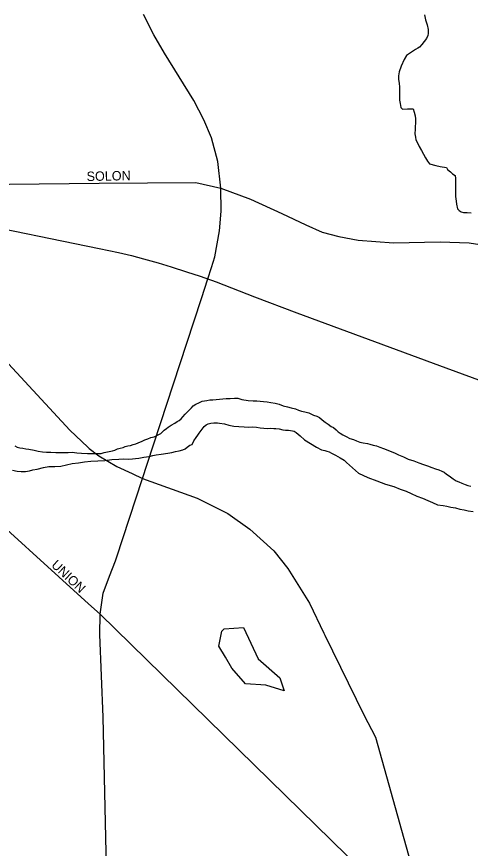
# Model space of a CAD drawing. Extents: x 2010165 to 2382125, y 1060529 to 1407316.
# Drawn here: x 2235236 to 2237646, y 1232343 to 1236761 of the extents above; entities that cross this region are included whole.
import ezdxf

# ---------------------------------------------------------------- set-up
doc = ezdxf.new("R2010")
doc.units = 0
for name, color, linetype in [('GM_X_City_Street', 7, 'Continuous'), ('GM_X_City_Street_Text', 7, 'Continuous'), ('GM_X_Minor_Lake', 7, 'Continuous'), ('GM_X_Minor_River', 7, 'Continuous'), ('GM_X_Rail_Line', 7, 'Continuous'), ('GM_X_State_Route', 7, 'Continuous')]:
    doc.layers.add(name, color=color, linetype=linetype)

msp = doc.modelspace()

# ---------------------------------------------------------------- linework, layer by layer
at = {"layer": 'GM_X_City_Street'}
for points in [[(2234865.4, 1235864.5), (2234877.3, 1235866.4), (2235673.7, 1235875.4), (2236188, 1235880.3), (2236320, 1235850.3)], [(2236320, 1235850.3), (2236477.3, 1235790.5), (2236645.2, 1235715.7), (2236771.6, 1235654.1), (2236858.1, 1235615.9), (2236947.8, 1235592.6), (2237049.3, 1235572.6), (2237237.2, 1235559.3), (2237484.9, 1235564.3), (2237639.5, 1235559.3), (2237799.1, 1235534.4), (2237930.5, 1235497.8), (2238061.3, 1235436.2), (2238234.3, 1235343.1), (2238403.1, 1235228.3)], [(2235618.1, 1233642.1), (2234966.5, 1234232.5), (2234961.2, 1234236.6)], [(2237605, 1231724.4), (2237480.8, 1231824.3), (2235679, 1233586.9), (2235618.1, 1233642.1)]]:
    msp.add_lwpolyline(points, dxfattribs=at)
at = {"layer": 'GM_X_Minor_Lake'}
for points in [[(2236344.7, 1233358.1), (2236309.4, 1233417.2), (2236326.2, 1233495.8), (2236338, 1233508.1), (2236440.3, 1233515.6)], [(2236440.3, 1233515.6), (2236519.3, 1233350), (2236633.4, 1233249.2), (2236656.6, 1233179.2), (2236559.7, 1233210), (2236451.2, 1233216.4), (2236379.5, 1233299.7), (2236344.7, 1233358.1)]]:
    msp.add_lwpolyline(points, dxfattribs=at)
at = {"layer": 'GM_X_Minor_River'}
for points in [[(2237401.7, 1236770.3), (2237408.1, 1236744.3), (2237416.6, 1236716.3), (2237421, 1236692.3), (2237421.2, 1236680.2), (2237421.4, 1236670.2)], [(2237421.4, 1236670.2), (2237419.5, 1236660.1), (2237413.7, 1236643.9), (2237400, 1236627.7), (2237388.1, 1236613.4), (2237376.3, 1236599.2), (2237366.4, 1236593), (2237354.4, 1236586.8), (2237306.8, 1236554), (2237295, 1236533.7), (2237277.6, 1236497.3), (2237268, 1236467), (2237264.3, 1236446.9), (2237264.6, 1236426.8), (2237267, 1236406.7), (2237269.3, 1236386.7), (2237269.6, 1236366.6), (2237269.9, 1236350.5), (2237270.2, 1236334.4), (2237270.4, 1236316.4), (2237272.8, 1236298.3), (2237277.1, 1236278.3), (2237285.3, 1236268.4), (2237311.4, 1236270.8), (2237329.4, 1236271), (2237341.5, 1236271.2), (2237347.8, 1236253.2), (2237352.1, 1236233.2), (2237354.4, 1236217.1), (2237354.6, 1236205.1), (2237354.7, 1236195.1), (2237353, 1236177), (2237353.3, 1236162.9), (2237351.7, 1236138.8), (2237353.9, 1236120.7), (2237356.2, 1236106.7), (2237364.5, 1236090.7), (2237374.8, 1236070.8), (2237387.2, 1236048.9), (2237397.6, 1236030.9), (2237407.9, 1236011), (2237418.3, 1235993.1), (2237428.5, 1235979.2), (2237462.8, 1235969.6), (2237485, 1235963.9), (2237519.2, 1235958.4), (2237525.4, 1235948.4), (2237539.7, 1235936.6), (2237551.9, 1235924.7), (2237566.1, 1235916.9), (2237566.4, 1235900.8), (2237566.7, 1235878.7), (2237567.1, 1235856.6), (2237567.5, 1235830.5), (2237567.9, 1235804.4), (2237570.3, 1235780.3), (2237572.6, 1235764.3), (2237577, 1235740.2), (2237587.2, 1235730.3), (2237597.3, 1235724.5), (2237609.5, 1235720.6), (2237629.5, 1235720.9), (2237649.6, 1235719.2)], [(2236109.1, 1234623.8), (2236118.9, 1234634), (2236130.8, 1234648.2), (2236144.6, 1234662.5), (2236154.5, 1234672.7), (2236164.3, 1234682.9), (2236174.2, 1234693), (2236188.1, 1234701.3), (2236204.1, 1234709.6), (2236222, 1234717.9), (2236246, 1234722.2), (2236262.1, 1234724.5), (2236278.1, 1234724.7), (2236296.2, 1234727), (2236348.3, 1234731.8), (2236370.4, 1234732.1), (2236392.4, 1234734.4), (2236410.5, 1234734.7), (2236432.7, 1234727), (2236464.9, 1234721.4), (2236493.1, 1234719.8), (2236511.1, 1234720.1), (2236529.2, 1234718.3), (2236547.3, 1234716.6), (2236567.5, 1234714.9), (2236585.6, 1234711.1), (2236609.7, 1234707.5), (2236629.9, 1234701.7), (2236652.1, 1234694), (2236674.3, 1234688.3), (2236694.5, 1234682.6), (2236716.7, 1234676.9), (2236732.8, 1234671.1), (2236749, 1234665.3), (2236767.1, 1234661.6), (2236787.3, 1234655.8), (2236799.4, 1234650), (2236813.6, 1234644.1), (2236829.8, 1234638.4), (2236843.9, 1234630.5), (2236858.2, 1234618.7), (2236874.4, 1234606.9), (2236890.7, 1234595.1), (2236907, 1234583.2), (2236919.1, 1234577.4), (2236933.4, 1234565.5), (2236943.6, 1234555.6), (2236953.7, 1234547.8), (2236967.9, 1234539.9), (2236986.1, 1234530.2), (2237006.4, 1234520.4), (2237024.5, 1234514.6), (2237040.7, 1234506.8), (2237058.9, 1234501.1), (2237077, 1234497.3), (2237099.2, 1234493.6), (2237111.3, 1234489.8), (2237129.5, 1234484), (2237147.6, 1234480.3), (2237165.8, 1234474.5), (2237184, 1234466.8), (2237242.6, 1234443.5), (2237264.8, 1234433.8), (2237291.1, 1234422.1), (2237315.4, 1234410.4), (2237345.7, 1234400.8), (2237371.9, 1234391.2), (2237396.2, 1234381.5), (2237418.4, 1234373.8), (2237440.6, 1234366), (2237460.8, 1234358.3), (2237479, 1234352.6), (2237495.2, 1234346.8), (2237507.3, 1234340.9), (2237519.5, 1234331), (2237533.7, 1234321.2), (2237554.1, 1234305.4), (2237570.3, 1234295.6), (2237584.5, 1234289.8), (2237600.6, 1234282), (2237618.8, 1234276.2), (2237633, 1234270.4), (2237649.1, 1234266.6)], [(2235225.8, 1234480.2), (2235237.9, 1234474.4), (2235252.1, 1234470.6), (2235268.1, 1234468.8), (2235284.3, 1234465), (2235300.4, 1234463.2), (2235328.6, 1234457.6), (2235350.8, 1234451.9), (2235372.9, 1234448.2), (2235395, 1234446.6), (2235417.1, 1234446.9), (2235443.2, 1234445.3), (2235465.3, 1234445.6), (2235487.4, 1234445.9), (2235509.5, 1234446.2), (2235531.6, 1234446.6), (2235555.7, 1234442.9), (2235579.9, 1234441.2), (2235612, 1234439.7), (2235638.1, 1234440.1), (2235662.2, 1234440.4), (2235684.3, 1234440.8), (2235700.3, 1234445), (2235744.3, 1234453.7), (2235758.3, 1234457.9), (2235772.3, 1234464.1), (2235786.3, 1234468.4), (2235802.3, 1234472.6), (2235812.2, 1234476.8), (2235826.2, 1234481), (2235840.2, 1234483.2), (2235854.2, 1234487.4), (2235868.2, 1234491.7), (2235882.2, 1234495.9), (2235902.1, 1234506.2), (2235916.1, 1234512.5), (2235932, 1234518.7), (2235948, 1234525), (2235966, 1234529.3), (2235980, 1234535.5), (2235991.9, 1234541.7), (2236001.9, 1234545.9), (2236019.7, 1234564.2), (2236031.6, 1234572.4), (2236041.5, 1234580.6), (2236057.4, 1234590.9), (2236075.3, 1234601.2), (2236089.2, 1234609.4), (2236099.2, 1234615.6), (2236109.1, 1234623.8)], [(2235500.5, 1234379.8), (2235530.6, 1234386.3), (2235564.6, 1234390.8), (2235596.7, 1234395.3), (2235630.7, 1234399.8), (2235666.9, 1234400.3), (2235705, 1234402.9), (2235741.1, 1234407.4), (2235779.2, 1234410), (2235805.2, 1234412.4), (2235829.4, 1234410.7), (2235851.4, 1234411.1), (2235867.5, 1234413.3), (2235885.5, 1234415.6), (2235911.5, 1234420), (2235939.6, 1234424.4), (2235959.6, 1234428.7), (2235977.6, 1234433), (2236003.6, 1234437.4), (2236039.7, 1234441.9), (2236059.7, 1234446.3), (2236079.7, 1234450.6), (2236099.8, 1234454.9), (2236117.8, 1234459.2), (2236131.7, 1234465.4), (2236141.6, 1234473.6), (2236155.5, 1234483.8), (2236167.5, 1234488), (2236177.2, 1234508.2), (2236189, 1234524.5), (2236198.8, 1234536.7), (2236204.7, 1234548.8), (2236232.2, 1234583.4), (2236242.1, 1234591.6), (2236254.1, 1234597.8), (2236268.1, 1234602), (2236284.1, 1234602.2), (2236302.2, 1234602.5), (2236314.3, 1234600.7), (2236340.4, 1234597), (2236362.6, 1234591.3), (2236388.8, 1234585.7), (2236417, 1234584.1), (2236445.1, 1234582.5), (2236469.2, 1234580.8), (2236491.3, 1234581.2), (2236509.4, 1234579.4), (2236529.6, 1234575.7), (2236549.7, 1234574), (2236569.8, 1234572.3), (2236585.8, 1234574.5), (2236601.9, 1234572.7), (2236611.9, 1234572.9), (2236630, 1234571.1), (2236650.2, 1234565.4), (2236664.3, 1234563.6), (2236680.4, 1234563.8), (2236700.5, 1234560.1), (2236710.6, 1234558.3), (2236720.7, 1234552.4), (2236741.1, 1234534.6), (2236765.5, 1234512.9), (2236796, 1234493.2), (2236828.4, 1234473.6), (2236854.7, 1234459.9), (2236872.9, 1234456.2), (2236883, 1234452.3), (2236895.1, 1234448.4), (2236909.2, 1234442.6), (2236929.5, 1234430.9), (2236953.8, 1234417.2), (2236976.1, 1234405.4), (2236988.4, 1234391.6), (2237051.5, 1234336.2), (2237102.1, 1234312.9), (2237148.6, 1234295.5), (2237195.1, 1234278.1), (2237239.5, 1234264.7), (2237273.8, 1234251.1), (2237304.1, 1234239.5), (2237332.4, 1234227.8), (2237360.8, 1234214.2), (2237391.1, 1234202.6), (2237419.4, 1234190.9), (2237445.7, 1234179.3), (2237472, 1234167.6), (2237502.2, 1234164), (2237520.3, 1234160.3), (2237542.5, 1234154.6), (2237566.6, 1234150.9), (2237590.8, 1234145.2), (2237613, 1234141.6), (2237635.1, 1234135.8), (2237661.3, 1234132.2)], [(2235213.8, 1234351.5), (2235238, 1234345.8), (2235260.1, 1234344.1), (2235282.2, 1234344.4), (2235304.2, 1234348.8), (2235322.2, 1234353.1), (2235344.3, 1234357.4), (2235378.3, 1234365.9), (2235406.3, 1234370.4), (2235438.4, 1234370.8), (2235470.5, 1234373.3), (2235500.5, 1234379.8)]]:
    msp.add_lwpolyline(points, dxfattribs=at)
at = {"layer": 'GM_X_Rail_Line'}
msp.add_lwpolyline([(2234379.2, 1235794), (2234677.2, 1235733), (2234849.4, 1235699.4), (2234965.6, 1235674), (2235675.1, 1235529.2), (2235776.6, 1235507.2), (2235845.4, 1235491), (2235910.2, 1235474.8), (2235988.2, 1235452.4), (2236056.1, 1235431.5), (2236138, 1235405.7), (2236210.2, 1235381.7), (2236295.5, 1235351.6), (2236499.7, 1235271.7), (2236724.4, 1235187.2), (2237482.5, 1234907.7), (2237689.5, 1234830.9)], dxfattribs=at)
at = {"layer": 'GM_X_State_Route'}
for points in [[(2232857, 1237445.5), (2232869.4, 1237433.4), (2234609.9, 1235555.5), (2234777.6, 1235363.2), (2235518.7, 1234564.1), (2235613.7, 1234473.3), (2235621.8, 1234467.1)], [(2236271.3, 1235428.2), (2236289.4, 1235484.5), (2236312.9, 1235622), (2236321.4, 1235727), (2236320, 1235850.3), (2236304.4, 1235990.7), (2236271.8, 1236117), (2236230.7, 1236212), (2236177.5, 1236315.5), (2236021.5, 1236565.8), (2235964, 1236663.7), (2235910.1, 1236771.4)], [(2235929.6, 1234384), (2236139.9, 1235026.4), (2236217.9, 1235263.2), (2236251.9, 1235368.2), (2236271.3, 1235428.2)], [(2235621.8, 1234467.1), (2235673.3, 1234427.9), (2235768.3, 1234371.2), (2235849.9, 1234333)], [(2235767, 1233886.6), (2235904.5, 1234307.4), (2235929.6, 1234384)], [(2235849.9, 1234333), (2235904.5, 1234307.4), (2236194, 1234203.6), (2236358.3, 1234120.9), (2236474.8, 1234037.4), (2236602.3, 1233922.5), (2236676.8, 1233829.1), (2236792, 1233646), (2236867.7, 1233485)], [(2235752.7, 1230147.9), (2235737.1, 1231122.2), (2235694.6, 1233039.5), (2235677.5, 1233479.2), (2235679, 1233586.9), (2235696, 1233697.6), (2235728.6, 1233788.3), (2235761.2, 1233869.2), (2235767, 1233886.6)], [(2236867.7, 1233485), (2236872.7, 1233474.3), (2237080.1, 1233051.8), (2237141.6, 1232934), (2237351.5, 1232187.1), (2237413, 1232052), (2237500, 1231907.5), (2237605, 1231724.4), (2237797.1, 1231461.7), (2238462.2, 1230420.8)]]:
    msp.add_lwpolyline(points, dxfattribs=at)

# ---------------------------------------------------------------- texts
at = {"layer": 'GM_X_City_Street_Text'}
for s, rotation, p in [('SOLON', 1.2443, (2235608, 1235887)), ('UNION', 316.7855, (2235416.2, 1233842.8))]:
    msp.add_text(s, height=50, rotation=rotation, dxfattribs=at).set_placement(p)

doc.saveas('drawing.dxf')
